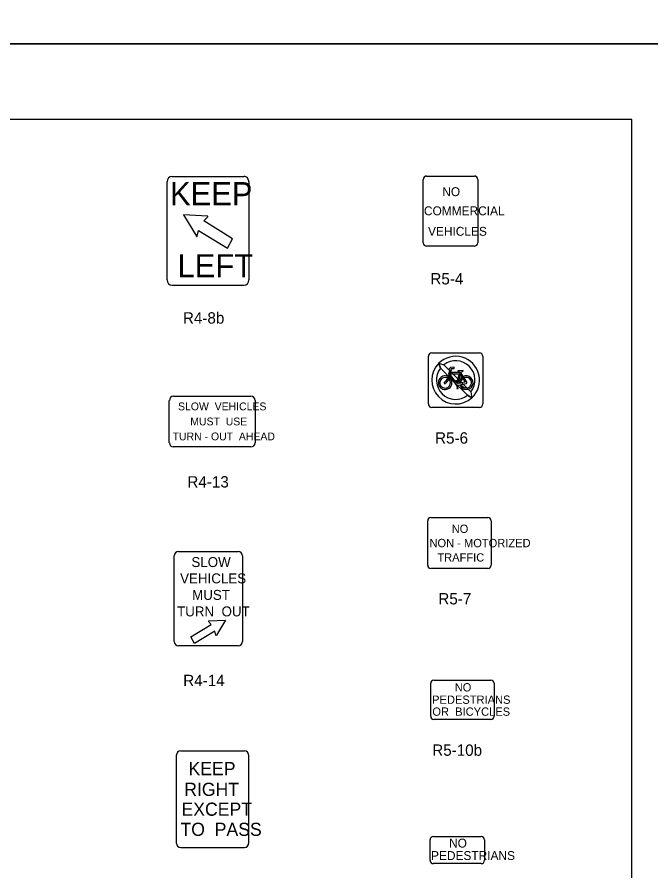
# Model space of a CAD drawing. Extents: x 42133 to 45533, y 41351 to 47951.
# Drawn here: x 43402 to 43821, y 43005 to 43569 of the extents above; entities that cross this region are included whole.
import ezdxf

# ---------------------------------------------------------------- set-up
doc = ezdxf.new("R2010")
doc.units = 0
for name, color, linetype in [('#plot_shape', 7, 'Continuous'), ('P_ODOT_PLAN_Border', 7, 'Continuous'), ('P_TRAF_SIGN_SignDetails', 7, 'Continuous')]:
    doc.layers.add(name, color=color, linetype=linetype)

msp = doc.modelspace()

# ---------------------------------------------------------------- linework, layer by layer
at = {"layer": '#plot_shape'}
for points in [[(42133.34, 43551.35), (43833.34, 43551.35), (43833.34, 44651.35), (42133.34, 44651.35)], [(42133.34, 42451.35), (43833.34, 42451.35), (43833.34, 43551.35), (42133.34, 43551.35)]]:
    msp.add_lwpolyline(points, close=True, dxfattribs=at)
at = {"layer": 'P_ODOT_PLAN_Border'}
msp.add_lwpolyline([(42208.34, 42501.35), (43808.34, 42501.35), (43808.34, 43501.35), (42208.34, 43501.35)], close=True, dxfattribs=at)
at = {"layer": 'P_TRAF_SIGN_SignDetails'}
for p, q in [((43504.78, 43463.71), (43552.01, 43463.71)), ((43672.77, 43463.91), (43704.25, 43463.91)), ((43501.41, 43395.34), (43501.41, 43460.11)), ((43555.39, 43460.11), (43555.39, 43395.34)), ((43670.52, 43419.83), (43670.52, 43461.67)), ((43706.5, 43461.67), (43706.5, 43419.83)), ((43528, 43437.51), (43512.27, 43438.28)), ((43512.27, 43438.28), (43520.77, 43424.12)), ((43512.31, 43438.22), (43520.77, 43424.12)), ((43528, 43437.51), (43512.34, 43438.28)), ((43525.56, 43434.25), (43528.18, 43437.01)), ((43525.56, 43434.25), (43528.18, 43437.01)), ((43544.63, 43422.5), (43525.56, 43434.25)), ((43544.63, 43422.5), (43525.56, 43434.25)), ((43528, 43437.5), (43528, 43437.51)), ((43521.25, 43424.2), (43522.19, 43428.01)), ((43521.25, 43424.2), (43522.19, 43428.01)), ((43522.19, 43428.01), (43541.27, 43416.27)), ((43522.19, 43428.01), (43541.27, 43416.27)), ((43541.27, 43416.27), (43544.63, 43422.5)), ((43541.27, 43416.27), (43544.63, 43422.5)), ((43704.25, 43417.58), (43672.77, 43417.58)), ((43504.78, 43391.74), (43552.01, 43391.74)), ((43673.91, 43313.32), (43673.91, 43344.81)), ((43676.16, 43347.05), (43707.64, 43347.05)), ((43709.89, 43344.81), (43709.89, 43313.32)), ((43680.81, 43340.24), (43684.08, 43339.2)), ((43681.94, 43336.92), (43680.81, 43340.24)), ((43680.81, 43340.24), (43681.94, 43336.92)), ((43684.08, 43339.2), (43691.87, 43331.41)), ((43689.71, 43329.16), (43681.94, 43336.92)), ((43687.17, 43332.91), (43686.78, 43331.51)), ((43688.02, 43335.66), (43687.17, 43332.92)), ((43688.44, 43337.43), (43687.42, 43336.37)), ((43687.42, 43336.37), (43688.02, 43335.66)), ((43687.85, 43331.7), (43688.19, 43332.87)), ((43688.19, 43332.87), (43687.85, 43331.7)), ((43688.19, 43332.87), (43688.29, 43333.23)), ((43692.21, 43327.61), (43688.19, 43332.87)), ((43688.29, 43333.23), (43688.6, 43334.21)), ((43688.6, 43334.21), (43688.29, 43333.23)), ((43688.29, 43333.23), (43694.31, 43333.19)), ((43690.92, 43337.57), (43688.44, 43337.43)), ((43688.6, 43334.21), (43689.11, 43335.89)), ((43694.6, 43334.17), (43688.6, 43334.21)), ((43688.75, 43336.32), (43689.11, 43336.69)), ((43689.11, 43335.89), (43688.75, 43336.32)), ((43689.11, 43336.69), (43690.97, 43336.8)), ((43690.97, 43336.8), (43690.92, 43337.57)), ((43694.31, 43333.19), (43692.61, 43327.57)), ((43696.79, 43335.35), (43693.34, 43335.17)), ((43693.41, 43326.81), (43695.13, 43332.49)), ((43695.13, 43332.49), (43694.31, 43333.19)), ((43694.31, 43333.19), (43695.13, 43332.49)), ((43694.71, 43334.6), (43694.6, 43334.17)), ((43694.6, 43334.17), (43695.51, 43333.76)), ((43695.51, 43333.76), (43694.6, 43334.17)), ((43695.13, 43332.49), (43696.15, 43330.86)), ((43695.51, 43333.76), (43695.75, 43334.66)), ((43697, 43331.37), (43695.51, 43333.76)), ((43696.79, 43335.35), (43696.79, 43335.35)), ((43686.01, 43329.22), (43684.62, 43327.69)), ((43685.34, 43327), (43686.83, 43328.66)), ((43686.5, 43330.5), (43686.36, 43330)), ((43686.78, 43331.51), (43686.5, 43330.5)), ((43687.27, 43329.63), (43687.35, 43329.92)), ((43687.35, 43329.92), (43687.66, 43331.01)), ((43687.37, 43329.93), (43687.66, 43331.01)), ((43687.66, 43331.01), (43687.85, 43331.7)), ((43687.85, 43331.7), (43692.49, 43325.63)), ((43699.83, 43319.08), (43689.72, 43329.17)), ((43692.78, 43328.6), (43691.71, 43328.6)), ((43691.71, 43328.6), (43691.71, 43328.38)), ((43691.71, 43328.38), (43692.06, 43328.38)), ((43691.87, 43331.41), (43701.96, 43321.32)), ((43692.06, 43328.38), (43692.21, 43327.61)), ((43692.21, 43327.61), (43692.61, 43327.57)), ((43692.61, 43327.57), (43692.21, 43327.61)), ((43692.61, 43327.57), (43692.45, 43328.38)), ((43692.45, 43328.38), (43692.78, 43328.38)), ((43692.61, 43327.57), (43693.41, 43326.81)), ((43693.41, 43326.81), (43692.61, 43327.57)), ((43692.78, 43328.38), (43692.78, 43328.6)), ((43694.46, 43327.02), (43693.41, 43326.81)), ((43695.36, 43327.2), (43694.46, 43327.02)), ((43694.46, 43327.02), (43695.36, 43327.2)), ((43694.58, 43327.13), (43694.59, 43327.24)), ((43698.09, 43327.74), (43695.36, 43327.2)), ((43695.57, 43326.24), (43698.76, 43326.87)), ((43696.13, 43330.88), (43696.62, 43330.09)), ((43696.15, 43330.86), (43696.62, 43330.11)), ((43696.62, 43330.11), (43696.15, 43330.86)), ((43696.62, 43330.11), (43698.09, 43327.74)), ((43696.62, 43330.09), (43696.62, 43330.11)), ((43697.46, 43330.62), (43697, 43331.37)), ((43697.46, 43330.62), (43697, 43331.37)), ((43699.19, 43327.84), (43697.46, 43330.62)), ((43697.46, 43330.61), (43697.46, 43330.62)), ((43692.57, 43325.64), (43692.49, 43325.63)), ((43692.98, 43325.72), (43692.57, 43325.64)), ((43692.57, 43325.64), (43692.93, 43323.78)), ((43692.93, 43323.78), (43692.61, 43323.78)), ((43692.61, 43323.78), (43692.61, 43323.6)), ((43692.61, 43323.6), (43693.66, 43323.6)), ((43692.98, 43325.72), (43694.66, 43326.06)), ((43693.35, 43323.79), (43692.98, 43325.72)), ((43693.66, 43323.79), (43693.35, 43323.79)), ((43693.66, 43323.6), (43693.66, 43323.79)), ((43694.66, 43326.06), (43695.57, 43326.24)), ((43694.66, 43326.06), (43695.57, 43326.24)), ((43701.99, 43321.34), (43702.64, 43317.5)), ((43701.99, 43321.34), (43702.64, 43317.5)), ((43502.86, 43287.71), (43502.86, 43315.65)), ((43505.66, 43318.45), (43556.77, 43318.45)), ((43559.56, 43315.65), (43559.56, 43287.71)), ((43702.64, 43317.5), (43699.84, 43319.07)), ((43699.84, 43319.07), (43702.64, 43317.5)), ((43707.64, 43311.08), (43676.16, 43311.08)), ((43556.77, 43284.92), (43505.66, 43284.92)), ((43675.56, 43238.25), (43713.17, 43238.25)), ((43673.46, 43206.77), (43673.46, 43236.15)), ((43715.27, 43236.15), (43715.27, 43206.77)), ((43508.92, 43215.78), (43548.28, 43215.78)), ((43506.12, 43156.32), (43506.12, 43212.98)), ((43551.09, 43212.98), (43551.09, 43156.32)), ((43713.17, 43204.67), (43675.56, 43204.67)), ((43530.56, 43167.72), (43528.7, 43169.68)), ((43530.56, 43167.72), (43528.7, 43169.68)), ((43528.83, 43170.03), (43539.97, 43170.59)), ((43528.83, 43170.03), (43539.92, 43170.58)), ((43528.83, 43170.03), (43528.83, 43170.03)), ((43539.97, 43170.59), (43533.95, 43160.55)), ((43539.95, 43170.54), (43533.95, 43160.55)), ((43517.05, 43159.4), (43530.56, 43167.72)), ((43517.05, 43159.4), (43530.56, 43167.72)), ((43532.94, 43163.3), (43519.43, 43154.99)), ((43532.94, 43163.3), (43519.43, 43154.99)), ((43533.61, 43160.61), (43532.94, 43163.3)), ((43533.61, 43160.61), (43532.94, 43163.3)), ((43519.43, 43154.99), (43517.05, 43159.4)), ((43519.43, 43154.99), (43517.05, 43159.4)), ((43548.28, 43153.51), (43508.92, 43153.51)), ((43677.54, 43130.89), (43715.16, 43130.89)), ((43675.45, 43107.05), (43675.45, 43128.8)), ((43717.25, 43128.8), (43717.25, 43107.05)), ((43715.16, 43104.95), (43677.54, 43104.95)), ((43510.49, 43084.27), (43552.45, 43084.27)), ((43507.49, 43081.07), (43507.49, 43023.5)), ((43555.45, 43023.5), (43555.45, 43081.07)), ((43675, 43011.9), (43675, 43025.38)), ((43677.25, 43027.62), (43708.73, 43027.62)), ((43710.97, 43025.38), (43710.97, 43011.9)), ((43510.49, 43020.3), (43552.45, 43020.3)), ((43708.73, 43009.65), (43677.25, 43009.65))]:
    msp.add_line(p, q, dxfattribs=at)
for points in [[(43528.16, 43437.43), (43528.16, 43437.43), (43528.16, 43437.43), (43528.09, 43437.48), (43528.08, 43437.48), (43528.08, 43437.48)], [(43528.72, 43169.98), (43528.72, 43169.98), (43528.72, 43169.98), (43528.77, 43170.02), (43528.77, 43170.02), (43528.77, 43170.02)]]:
    msp.add_lwpolyline(points, dxfattribs=at)
for centre, radius, start, end in [((43672.77, 43461.67), 2.24, 90, 180), ((43704.25, 43461.67), 2.24, 0, 90), ((43672.77, 43419.83), 2.24, 180, 270), ((43704.25, 43419.83), 2.24, 270, 360), ((43676.16, 43344.81), 2.24, 90, 180), ((43691.94, 43329.08), 15.76, 312.7074, 134.9255), ((43707.64, 43344.81), 2.24, 0, 90), ((43691.94, 43329.08), 15.76, 134.9255, 312.7074), ((43691.96, 43329.18), 12.73, 321.9605, 128.1548), ((43691.97, 43329.08), 12.73, 141.9862, 308.1782), ((43693.39, 43335.07), 0.0896, 98.1714, 240.5811), ((43695.59, 43340.17), 5.64, 246.229, 261.1184), ((43695.82, 43335.85), 1.19, 266.6391, 329.7311), ((43696.77, 43335.28), 0.0778, 336.8194, 78.5167), ((43684.98, 43327.39), 4.5, 66.4023, 53.4605), ((43684.98, 43327.35), 3.51, 64.4104, 47.1387), ((43684.88, 43327.24), 0.505, 122.8763, 330.7719), ((43667.27, 43337.98), 20.68, 334.9582, 337.3217), ((43668.19, 43337.61), 20.68, 334.4184, 337.3217), ((43698.96, 43327.39), 4.5, 129.013, 184.6549), ((43698.96, 43327.39), 4.5, 197.6727, 116.3307), ((43698.88, 43327.4), 3.51, 129.9972, 183.4253), ((43698.88, 43327.4), 3.51, 199.3058, 113.7924), ((43698.88, 43327.4), 0.537, 257.4123, 57.0678), ((43505.66, 43315.65), 2.79, 90, 180), ((43556.77, 43315.65), 2.79, 360, 90), ((43676.16, 43313.32), 2.24, 180, 270), ((43707.64, 43313.32), 2.24, 270, 360), ((43505.66, 43287.71), 2.79, 180, 270), ((43556.77, 43287.71), 2.79, 270, 360), ((43675.56, 43236.15), 2.09, 90, 180), ((43713.17, 43236.15), 2.09, 0, 90), ((43508.92, 43212.98), 2.81, 90, 180), ((43548.28, 43212.98), 2.81, 0, 90), ((43675.56, 43206.77), 2.09, 180, 270), ((43713.17, 43206.77), 2.09, 270, 360), ((43508.92, 43156.32), 2.81, 180, 270), ((43548.28, 43156.32), 2.81, 270, 0), ((43677.54, 43128.8), 2.09, 90, 180), ((43715.16, 43128.8), 2.09, 0, 90), ((43677.54, 43107.05), 2.09, 180, 270), ((43715.16, 43107.05), 2.09, 270, 360), ((43677.24, 43025.38), 2.24, 90, 180), ((43708.73, 43025.38), 2.24, 0, 90), ((43677.24, 43011.89), 2.24, 180, 270), ((43708.73, 43011.89), 2.24, 270, 360)]:
    msp.add_arc(centre, radius, start, end, dxfattribs=at)
for centre, major_axis, ratio, start_param, end_param in [((43504.78, 43460.11), (0, 3.6), 0.937471, 0, 1.570796), ((43552, 43460.11), (0, -3.6), 0.937471, 1.570796, 3.141593), ((43527.99, 43437.21), (0, 0.288), 0.937471, 3.922423, 6.237101), ((43527.99, 43437.21), (0, 0.288), 0.937471, 3.922423, 6.237101), ((43521, 43424.27), (0, -0.288), 0.937471, 5.281938, 7.596357), ((43521, 43424.27), (0, -0.288), 0.937471, 5.281938, 7.596357), ((43504.78, 43395.34), (0, -3.6), 0.937471, 4.712389, 6.283185), ((43552, 43395.34), (0, -3.6), 0.937471, 0, 1.570796), ((43528.83, 43169.83), (0, 0.204), 0.937471, 0.046084, 2.360762), ((43528.83, 43169.83), (0, 0.204), 0.937471, 0.046084, 2.360762), ((43533.79, 43160.66), (0, -0.204), 0.937471, 4.970013, 7.284432), ((43533.79, 43160.66), (0, -0.204), 0.937471, 4.970013, 7.284432), ((43510.48, 43081.07), (0, -3.2), 0.937267, 3.141593, 4.712389), ((43552.45, 43081.07), (0, 3.2), 0.937267, 4.712389, 6.283185), ((43510.48, 43023.5), (0, -3.2), 0.937267, 4.712389, 6.283185), ((43552.45, 43023.5), (0, 3.2), 0.937267, 3.141593, 4.712389)]:
    msp.add_ellipse(centre, major_axis=major_axis, ratio=ratio, start_param=start_param, end_param=end_param, dxfattribs=at)

# ---------------------------------------------------------------- texts
for s, height, p in [('KEEP', 15.259, (43503.32, 43444.66)), ('NO', 5.872, (43683.09, 43450.65)), ('COMMERCIAL', 5.872, (43670.99, 43438)), ('VEHICLES', 5.872, (43673.68, 43424.46)), ('LEFT', 15.256, (43508.28, 43397.03)), ('R5-4', 7.5, (43675.25, 43392.31)), ('R4-8b', 7.5, (43511.85, 43366.43)), ('SLOW  VEHICLES', 5.1664, (43508.62, 43309.15)), ('MUST  USE', 5.166, (43516.7, 43299.2)), ('TURN - OUT  AHEAD', 5.1664, (43505.04, 43289.31)), ('R5-6', 7.5, (43678.35, 43287.14)), ('R4-13', 7.5, (43514.8, 43258.14)), ('NO', 5.48, (43689.31, 43228.14)), ('NON - MOTORIZED', 5.4802, (43674.63, 43218.72)), ('TRAFFIC', 5.48, (43679.84, 43209.21)), ('SLOW', 6.589, (43517.45, 43205.61)), ('VEHICLES', 6.589, (43510, 43194.81)), ('MUST', 6.589, (43517.91, 43183.91)), ('R5-7', 7.5, (43680.5, 43180.92)), ('TURN  OUT', 6.589, (43507.98, 43173.01)), ('R4-14', 7.5, (43512.06, 43126.93)), ('NO', 5.48, (43691.3, 43123.41)), ('PEDESTRIANS', 5.4802, (43676.38, 43115.25)), ('OR  BICYCLES', 5.4802, (43676.54, 43107.35)), ('R5-10b', 7.5, (43676.47, 43080.9)), ('KEEP', 8.699, (43515.52, 43068.09)), ('RIGHT', 8.699, (43512.69, 43054.43)), ('EXCEPT', 8.699, (43510.9, 43041.28)), ('TO  PASS', 8.699, (43510.21, 43028)), ('NO', 5.872, (43687.57, 43020.29)), ('PEDESTRIANS', 5.8717, (43675.69, 43012.06))]:
    msp.add_text(s, height=height, dxfattribs=at).set_placement(p)

doc.saveas('drawing.dxf')
